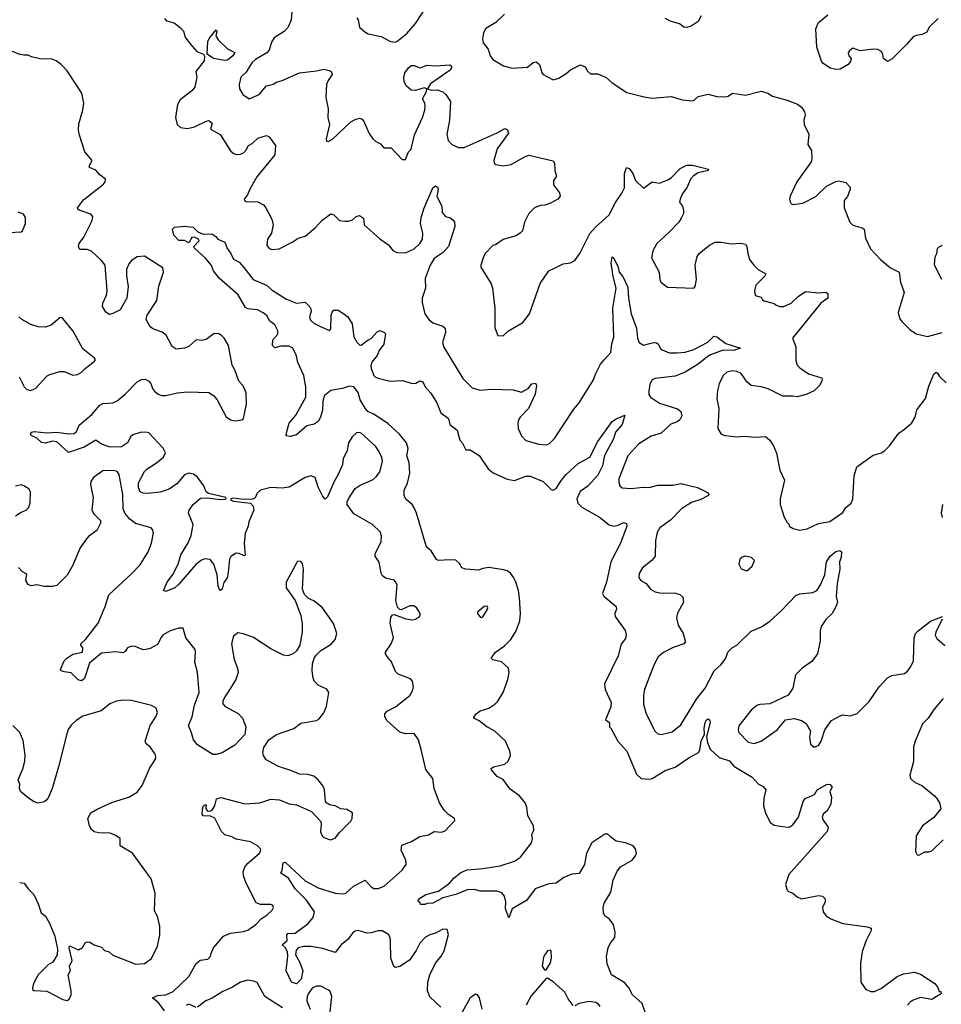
# Model space of a CAD drawing. Extents: x 2133461 to 2293071, y 753526 to 916327.
# Tile 370 of 459: x 2249625 to 2256051, y 828700 to 835567. Entities that reach past the tile are written whole.
import ezdxf

# ---------------------------------------------------------------- set-up
doc = ezdxf.new("R2010")
doc.units = 0

msp = doc.modelspace()

# ---------------------------------------------------------------- linework, layer by layer
at = {"layer": '0CON10XD'}
for points in [[(2251526.7, 835685), (2251517.1, 835565), (2251496.3, 835513.7), (2251468.8, 835485), (2251399.5, 835440.5), (2251381.2, 835408.8), (2251364.3, 835355), (2251349.2, 835335), (2251270.3, 835289.7), (2251243.8, 835265), (2251205, 835200), (2251166.7, 835165), (2251156.2, 835115), (2251156.7, 835085), (2251180, 835045), (2251225, 835013.8), (2251295.5, 835044.5), (2251345.8, 835104.2), (2251393, 835117), (2251415, 835131.2), (2251455, 835142), (2251575, 835195.6), (2251695, 835209.5), (2251745, 835221.9), (2251783, 835213), (2251796.7, 835205), (2251803.3, 835185), (2251775, 835143.3), (2251764.2, 835115), (2251759.2, 835025), (2251775.7, 834945.7), (2251772.9, 834885), (2251784.2, 834835), (2251761.2, 834735), (2251765, 834720), (2251775, 834717.5), (2251805, 834733.8), (2251935, 834854), (2251965, 834870.8), (2251995, 834878.8), (2252012.3, 834872.3), (2252025.7, 834855.7), (2252062.1, 834772.1), (2252086.2, 834735), (2252107.3, 834717.3), (2252141.7, 834701.7), (2252165, 834674), (2252215, 834672), (2252291.7, 834591.7), (2252315, 834592.5), (2252335.9, 834644.1), (2252355, 834662.5), (2252377.3, 834762.7), (2252434.4, 834884.4), (2252449.6, 834935), (2252451.8, 834965), (2252449.5, 834985), (2252433.1, 835015), (2252461.9, 835065), (2252464.5, 835084.5), (2252445, 835090.5), (2252385, 835071.6), (2252355, 835076.2), (2252319.2, 835105), (2252305.7, 835135), (2252303.8, 835165), (2252310.9, 835195), (2252335, 835230.3), (2252355, 835247.6), (2252375, 835248.2), (2252418.3, 835231.7), (2252465, 835248.8), (2252525, 835243.8), (2252625, 835251.1), (2252632.9, 835245), (2252637.3, 835235), (2252625.4, 835215), (2252489.9, 835120.1), (2252467.5, 835085), (2252495, 835075.8), (2252536.3, 835076.3), (2252575, 835062.9), (2252595.8, 835045), (2252628.9, 834995), (2252622.5, 834865), (2252603.1, 834765), (2252613.1, 834723.1), (2252638.8, 834695), (2252685.7, 834675.7), (2252725, 834675.7), (2252953.6, 834776.4), (2253007.7, 834807.7), (2253027.3, 834797.3), (2253033.8, 834775), (2252953.1, 834665), (2252930, 834585), (2252933.8, 834565), (2252945, 834556.2), (2252995, 834547.5), (2253052.7, 834557.3), (2253145, 834611.2), (2253175, 834621.2), (2253345, 834582.5), (2253353.3, 834565), (2253356.7, 834515), (2253367.5, 834475), (2253347.5, 834445), (2253347.5, 834415), (2253388.3, 834358.3), (2253393.3, 834335), (2253377.5, 834315), (2253325, 834288), (2253287, 834273), (2253255, 834270), (2253215, 834253.8), (2253176, 834215), (2253145.6, 834154.4), (2253130, 834095), (2253115, 834077.5), (2253085, 834059.2), (2252995.8, 834034.2), (2252942.7, 833997.3), (2252925, 833992.5), (2252870, 833935), (2252855.8, 833905), (2252840, 833855), (2252841.2, 833841.2), (2252911.4, 833725), (2252921.9, 833695), (2252937.5, 833555), (2252937, 833417), (2252960, 833365), (2252995, 833362.5), (2253033.9, 833396.1), (2253134.2, 833455.8), (2253180, 833515), (2253253.4, 833726.6), (2253315, 833814), (2253355, 833834.2), (2253415, 833864), (2253465, 833872), (2253495, 833886.7), (2253530, 833935), (2253600.8, 834075), (2253639.3, 834120.7), (2253735.5, 834205), (2253778.6, 834291.4), (2253823.2, 834356.8), (2253841.9, 834395), (2253842.1, 834495), (2253855, 834536.7), (2253875, 834528.8), (2253900, 834495), (2253919.2, 834445), (2253975, 834392.5), (2254035, 834436.7), (2254085, 834426), (2254145, 834448.6), (2254169.2, 834465), (2254231.2, 834528.8), (2254277.3, 834552.7), (2254315, 834552.9), (2254427.5, 834525), (2254425, 834514), (2254355, 834499.4), (2254323.1, 834476.9), (2254301.1, 834455), (2254277.5, 834395), (2254247.1, 834355), (2254229.2, 834315), (2254226.2, 834295), (2254246, 834265), (2254254, 834235), (2254253.8, 834215), (2254237.7, 834182.3), (2254220, 834155), (2254153.3, 834085), (2254066.7, 834005), (2254040, 833955), (2254030, 833905), (2254083.8, 833805), (2254088.8, 833755), (2254096.4, 833736.4), (2254140.7, 833700.7), (2254325, 833693.3), (2254334.1, 833705.9), (2254343.5, 833755), (2254335.5, 833854.5), (2254348.1, 833915), (2254363.1, 833936.9), (2254434, 833995), (2254475, 834014.3), (2254515, 834015.6), (2254586.1, 834003.9), (2254652.3, 834007.7), (2254685, 834000), (2254693.8, 833985), (2254700.8, 833935), (2254714.3, 833895), (2254744.2, 833855), (2254774.4, 833824.4), (2254826.7, 833795), (2254818.8, 833775), (2254758.8, 833715), (2254747.5, 833675), (2254753.6, 833643.6), (2254795, 833632.5), (2254805, 833612.5), (2254816.7, 833606.7), (2254885, 833587.5), (2254900, 833575), (2254925, 833566.7), (2254953.9, 833566.1), (2255005, 833590), (2255053.3, 833636.7), (2255105, 833670), (2255195, 833660.6), (2255245, 833667.5), (2255260, 833655), (2255258.8, 833625), (2255210.9, 833589.1), (2255012.5, 833345), (2255036, 833285), (2255036.4, 833186.4), (2255047, 833157), (2255065, 833137.5), (2255125, 833097.5), (2255215, 833070), (2255220, 833065), (2255217.5, 833045), (2255202.5, 833015), (2255165, 832978.8), (2255108.3, 832951.7), (2255045, 832937.5), (2255015, 832940), (2254945, 832940.8), (2254843.2, 832993.2), (2254795, 833007.1), (2254725, 833016), (2254698.3, 833038.3), (2254655, 833098.8), (2254625, 833114.2), (2254595, 833118.6), (2254555, 833108), (2254530, 833085), (2254502.4, 833027.6), (2254489.5, 832980.5), (2254485.7, 832925), (2254500.8, 832855), (2254492, 832715), (2254515, 832676.7), (2254545, 832667.1), (2254628.3, 832658.3), (2254675, 832662.9), (2254755, 832654.3), (2254825, 832658.8), (2254855, 832633.8), (2254882, 832595), (2254902.7, 832542.7), (2254926, 832425), (2254956.7, 832355), (2254926.2, 832225), (2254928, 832185), (2254943.8, 832133.8), (2254956.4, 832096.4), (2254975, 832060), (2254990, 832045), (2254990, 832035), (2255018.3, 832018.3), (2255065, 832006.7), (2255115, 832016.7), (2255195, 832052), (2255273.9, 832066.1), (2255365, 832130), (2255385.7, 832164.3), (2255422, 832195), (2255433.6, 832223.6), (2255442.9, 832385), (2255461.2, 832448.8), (2255575, 832528.8), (2255635, 832546.7), (2255655, 832558.8), (2255689.2, 832595), (2255755, 832683.8), (2255795, 832710), (2255845.7, 832755), (2255868.5, 832795), (2255880.5, 832845), (2255940, 832925), (2255965, 833010), (2255998.8, 833095), (2256015, 833107.5), (2256025, 833102.5), (2256039.2, 833079.2), (2256084.2, 833034.2)], [(2251975, 835580), (2251986, 835565), (2251993.3, 835515), (2252030.8, 835480.8), (2252055, 835468.8), (2252145, 835448.8), (2252205, 835416.2), (2252235, 835410), (2252255, 835413.3), (2252325, 835470.8), (2252385, 835540), (2252477.6, 835682.4)], [(2253005, 835604.4), (2252945, 835547.5), (2252875.8, 835505), (2252859.4, 835475), (2252853, 835433), (2252855.8, 835405), (2252891.2, 835361.2), (2252906.2, 835315), (2252925, 835288.8), (2252997.5, 835245), (2253057.7, 835227.7), (2253165, 835236.2), (2253205, 835268), (2253225, 835273.1), (2253249.4, 835255), (2253265, 835197.5), (2253274, 835185), (2253345, 835148), (2253385, 835159.2), (2253435, 835190.8), (2253465, 835218), (2253535, 835251.2), (2253568.8, 835238.8), (2253585, 835206.7), (2253605, 835190), (2253655, 835190), (2253713.6, 835163.6), (2253755, 835126), (2253858.3, 835058.3), (2253978.8, 835028.8), (2254035, 835020), (2254170.5, 835030.5), (2254245, 835008.8), (2254315, 835000.8), (2254327.5, 835005), (2254355, 835032), (2254425, 835046.2), (2254485, 835030), (2254545, 835027.5), (2254565, 835032.9), (2254595, 835054), (2254685, 835040), (2254795, 835067.5), (2254842.5, 835055), (2254875, 835032.5), (2254975, 835006), (2255047.3, 834977.3), (2255075.9, 834955.9), (2255098, 834925), (2255100.8, 834905), (2255091.9, 834865), (2255095.6, 834835.6), (2255127.9, 834767.9), (2255121.2, 834695), (2255146.2, 834655), (2255148.8, 834595), (2255143.3, 834575), (2255043.8, 834435), (2254996.7, 834335), (2254992.5, 834315), (2254996.7, 834296.7), (2255005, 834282.5), (2255017, 834277), (2255085, 834288), (2255175, 834334.3), (2255250, 834405), (2255315, 834438), (2255336.1, 834443.9), (2255385, 834430), (2255415, 834397.5), (2255416.2, 834385), (2255395.7, 834334.3), (2255373.8, 834305), (2255373.8, 834255), (2255413.9, 834153.9), (2255435, 834133.3), (2255500, 834115), (2255512.5, 834105), (2255522.7, 834042.7), (2255558.3, 833968.3), (2255627.5, 833895), (2255696.7, 833835), (2255756.2, 833805), (2255766.7, 833735), (2255792.5, 833665), (2255750, 833525), (2255760, 833485), (2255775, 833462.5), (2255832.5, 833405), (2255875, 833376.7), (2255955, 833356.7), (2256055.9, 833384.1)], [(2254376.7, 835593.3), (2254355, 835553.3), (2254307.7, 835522.3), (2254275, 835511.2), (2254255, 835514), (2254225, 835538.8), (2254167.5, 835555), (2254125, 835576)], [(2256030, 835575), (2255966.7, 835515), (2255949.5, 835480.5), (2255917.3, 835462.7), (2255875, 835456), (2255855, 835446.2), (2255807.1, 835392.9), (2255707.4, 835292.6), (2255675.9, 835274.1), (2255648.8, 835295), (2255644.1, 835324.1), (2255633.9, 835343.9), (2255608, 835358), (2255575, 835360.8), (2255485, 835350), (2255435, 835368), (2255410.3, 835349.7), (2255401.2, 835335), (2255406.7, 835315), (2255423.3, 835295), (2255418.8, 835275), (2255402.5, 835255), (2255345, 835221.2), (2255315, 835218.8), (2255275, 835227.5), (2255225, 835262.5), (2255215, 835277.5), (2255182, 835375), (2255177.1, 835502.9), (2255195, 835546.2), (2255259.2, 835600.8)], [(2250634.4, 835574.4), (2250649.7, 835559.7), (2250701.2, 835545), (2250745, 835513.1), (2250767.6, 835487.6), (2250780, 835445), (2250811.6, 835401.6), (2250861.1, 835345), (2250906.9, 835325), (2250912.9, 835312.9), (2250911.2, 835278.8), (2250852.5, 835205), (2250861.2, 835165), (2250846.2, 835095), (2250825, 835071.2), (2250743.1, 835006.9), (2250725.6, 834975), (2250711.2, 834885), (2250723.5, 834835), (2250745.4, 834815.4), (2250795, 834808.4), (2250845, 834818.8), (2250925, 834860), (2250945, 834863.3), (2250966, 834845), (2250955, 834803.3), (2251022.9, 834765), (2251095, 834652), (2251113.8, 834635), (2251135, 834626.9), (2251165, 834628.1), (2251185, 834637.1), (2251202.9, 834655), (2251221.4, 834688.6), (2251246.8, 834703.2), (2251285, 834740.8), (2251345, 834760), (2251365, 834750), (2251408.8, 834688.8), (2251404, 834625), (2251279.2, 834470.8), (2251230, 834385), (2251214.4, 834345.6), (2251191.2, 834315), (2251192.5, 834305), (2251205, 834298.8), (2251285.4, 834295.4), (2251325, 834274.3), (2251341.9, 834255), (2251383.6, 834175), (2251392.2, 834135), (2251381.8, 834078.2), (2251352.9, 834035)], [(2251055, 835281.7), (2250977.1, 835295), (2250933.3, 835325), (2250936.2, 835415), (2250945.3, 835435), (2250995, 835495.6), (2251000, 835485), (2250993.1, 835455), (2251009.4, 835425), (2251074, 835364), (2251125, 835336.7), (2251110.4, 835315), (2251075, 835284.3), (2251055, 835281.7)], [(2251816.7, 832346.7), (2251771.7, 832238.3), (2251755, 832223.3), (2251736.2, 832245), (2251705, 832307.5), (2251685, 832373.3), (2251655, 832386), (2251615, 832372.9), (2251504.7, 832305.3), (2251455, 832298.7), (2251375, 832304.6), (2251305, 832286.2), (2251280.6, 832265), (2251267, 832233), (2251247.7, 832222.3), (2251185, 832220), (2251115, 832229.4), (2251098, 832225), (2251097.5, 832215), (2251115, 832208.2), (2251234.2, 832194.2), (2251252.1, 832175), (2251256.7, 832145), (2251221.9, 832065), (2251218.5, 832035), (2251197.8, 831982.2), (2251189.1, 831915), (2251197.5, 831832.5), (2251195, 831827.5), (2251185, 831828.8), (2251155, 831844.3), (2251135, 831847.1), (2251097.9, 831822.1), (2251087.5, 831805), (2251078.9, 831711.1), (2251071.4, 831675), (2251047.8, 831642.2), (2251037.1, 831595), (2251025, 831586.2), (2251015, 831596.7), (2251010, 831615), (2251001.8, 831695), (2250979.2, 831769.2), (2250952, 831802), (2250915, 831806.9), (2250891.8, 831798.2), (2250852.6, 831767.4), (2250735, 831630), (2250706.2, 831605), (2250645, 831578.8), (2250627.5, 831585), (2250652.9, 831645), (2250691.7, 831698.3), (2250730.5, 831769.5), (2250749.1, 831835), (2250800.8, 831919.2), (2250821.7, 831968.3), (2250835.4, 832045), (2250802, 832125), (2250805.8, 832145), (2250835.4, 832185), (2250885, 832230.5), (2250935, 832232.7), (2251021.3, 832221.3), (2251057.2, 832222.8), (2251063.8, 832225), (2251062.5, 832235), (2250941.3, 832261.3), (2250925.5, 832275), (2250910, 832315), (2250865.4, 832375.4), (2250836, 832396), (2250805, 832403.3), (2250775, 832391.9), (2250720.8, 832329.2), (2250666.5, 832293.5), (2250605, 832272.5), (2250515, 832263.3), (2250486.1, 832263.9), (2250465, 832274.4), (2250453.2, 832303.2), (2250453.4, 832336.6), (2250494.7, 832415.3), (2250513.1, 832435), (2250578.1, 832475), (2250628.6, 832515), (2250642.5, 832545), (2250625, 832577.5), (2250525, 832685.5), (2250505, 832690), (2250465, 832686.7), (2250415, 832672.5), (2250400.3, 832659.7), (2250377.1, 832615), (2250335, 832588.4), (2250255, 832584.3), (2250195.3, 832605.3), (2250155, 832633.8), (2250074.2, 832585), (2249965, 832547.1), (2249885, 832621.8), (2249855, 832626.9), (2249803.2, 832613.2), (2249777.2, 832617.2), (2249745, 832648), (2249705, 832667.5), (2249700, 832675), (2249709.5, 832690.5), (2249725, 832695.6), (2249815.5, 832684.5), (2249885, 832690), (2249965, 832678.1), (2250005, 832681.1), (2250021.4, 832695), (2250040.4, 832739.6), (2250127.1, 832812.9), (2250185, 832878.9), (2250205, 832890), (2250275, 832895.5), (2250305, 832908.9), (2250361.4, 832955), (2250445, 833040.8), (2250475, 833057.5), (2250499.1, 833059.1), (2250526.4, 833046.4), (2250540.3, 833030.3), (2250551.1, 832995), (2250564.3, 832975), (2250590, 832955), (2250616.2, 832946.2), (2250645, 832944.6), (2250725, 832964.3), (2250795, 832971.9), (2250945, 832966.9), (2250976.3, 832946.3), (2251001.4, 832915), (2251065, 832797.5), (2251095, 832775.8), (2251125, 832770), (2251173, 832777), (2251186.7, 832785), (2251205.8, 832885), (2251204.1, 832964.1), (2251184.1, 833014.1), (2251152, 833045), (2251125.5, 833125), (2251106.9, 833156.9), (2251080.5, 833295), (2251051.1, 833345), (2251032.5, 833365), (2251014.3, 833375.7), (2250981.7, 833378.3), (2250925, 833335.8), (2250895, 833329.2), (2250855, 833333.8), (2250805, 833287.5), (2250775, 833276.2), (2250715, 833268.8), (2250688.3, 833288.3), (2250645.5, 833365.5), (2250617.4, 833387.4), (2250585, 833399.2), (2250557.3, 833407.3), (2250535, 833423.8), (2250506, 833475), (2250513.8, 833505), (2250580.9, 833609.1), (2250595, 833707.5), (2250628, 833805), (2250622, 833835), (2250495, 833916.7), (2250445, 833913.1), (2250403.9, 833886.1), (2250385, 833862.9), (2250370.4, 833825), (2250370.4, 833780.4), (2250381.5, 833705), (2250372.5, 833625), (2250325, 833542), (2250275, 833516.7), (2250251.7, 833511.7), (2250225, 833527.5), (2250203.6, 833566.4), (2250205, 833590), (2250231.4, 833645), (2250234.5, 833675.5), (2250220, 833855), (2250195, 833888.1), (2250125, 833951.5), (2250095, 833963.1), (2250045, 833962.9), (2250034.2, 833985), (2250040, 834005), (2250071.2, 834048.8), (2250130.8, 834165), (2250134, 834195), (2250121.2, 834211.2), (2250039.3, 834239.3), (2250030, 834245), (2250027.5, 834255), (2250069.8, 834310.2), (2250209.7, 834420.3), (2250220, 834435), (2250223.8, 834455), (2250183.8, 834483.8), (2250156, 834516), (2250112.5, 834535), (2250108.8, 834545), (2250130, 834585), (2250080.4, 834645), (2250042.3, 834762.3), (2250036.2, 834795), (2250038.6, 834841.4), (2250066.2, 834935), (2250071.9, 834985), (2250058, 835055), (2249955, 835210), (2249915, 835254), (2249878.7, 835278.7), (2249845, 835294), (2249775, 835291.1), (2249707.7, 835307.7), (2249685, 835320), (2249655, 835318), (2249625.4, 835324.6), (2249524.5, 835364.5)], [(2251352.9, 834035), (2251348.8, 833995), (2251365, 833970), (2251385, 833963.1), (2251435, 833969.4), (2251525.5, 834014.5), (2251567.4, 834042.6), (2251615, 834055.8), (2251685.8, 834115), (2251735, 834168), (2251795, 834213.3), (2251815, 834206.7), (2251855, 834166.7), (2251895, 834162), (2251918.3, 834161.7), (2251945, 834170), (2251970, 834195), (2251995, 834201.2), (2252021.7, 834181.7), (2252026.2, 834135), (2252135, 834038), (2252196.9, 833996.9), (2252227, 833957), (2252255, 833943.8), (2252315, 833940), (2252375, 833968.6), (2252415, 834006), (2252432.5, 834035), (2252435.5, 834075), (2252420.6, 834145), (2252424.4, 834185), (2252443.4, 834246.6), (2252505.6, 834395), (2252525, 834406.9), (2252538.7, 834398.7), (2252542.2, 834385), (2252534.6, 834334.6), (2252567.5, 834265), (2252571.3, 834221.3), (2252594.3, 834194.3), (2252627.5, 834185), (2252647.7, 834167.7), (2252656.2, 834155), (2252658, 834125), (2252614.3, 833985), (2252576.9, 833943.1), (2252515, 833900.8), (2252485.9, 833855), (2252451.8, 833761.8), (2252453.9, 833695), (2252431.1, 833625), (2252431.9, 833595), (2252449.4, 833515), (2252478.1, 833475), (2252505, 833453.3), (2252575, 833429.2), (2252592, 833415), (2252594.2, 833385), (2252573.1, 833315), (2252582, 833282), (2252714.6, 833064.6), (2252779.7, 832999.7), (2252835, 832982.9), (2252915, 832990.6), (2253065, 832985.7), (2253125, 832969.2), (2253170, 832995), (2253195, 833026), (2253222.5, 833032.5), (2253228, 833015), (2253220, 832955), (2253172, 832855), (2253113.8, 832795), (2253104.1, 832775.9), (2253097.7, 832752.3), (2253100.8, 832715), (2253124.6, 832664.6), (2253155, 832630.8), (2253245, 832605.6), (2253297.6, 832602.4), (2253318.9, 832611.1), (2253354, 832645), (2253489.8, 832850.2), (2253525.4, 832894.6), (2253625.8, 833055), (2253639.2, 833095), (2253675.8, 833165), (2253700.8, 833195), (2253745.7, 833245), (2253753.5, 833305), (2253768.7, 833355), (2253760, 833555), (2253784.7, 833695), (2253762.2, 833775), (2253748.6, 833871.4), (2253755, 833912.5), (2253765, 833906.7), (2253795, 833846.7), (2253805.6, 833805.6), (2253830, 833775), (2253865, 833701.2), (2253870, 833625), (2253889.3, 833515), (2253926, 833415), (2253933.5, 833345), (2253944.7, 833314.7), (2253975, 833295.6), (2254045, 833315.7), (2254064.1, 833314.1), (2254075.7, 833305.7), (2254090, 833275), (2254104.6, 833264.6), (2254152.7, 833242.7), (2254207.7, 833242.3), (2254265, 833247.3), (2254325, 833266.7), (2254423.4, 833316.6), (2254465, 833360), (2254485, 833354.4), (2254549.4, 833309.4), (2254650, 833275), (2254605, 833259.6), (2254529.3, 833260.7), (2254441.7, 833228.3), (2254415, 833214), (2254355.9, 833164.1), (2254265, 833109.3), (2254195, 833080.9), (2254056.4, 833063.6), (2254034.2, 833055), (2254018.5, 833025), (2254011.5, 832975), (2254012.8, 832952.8), (2254023, 832933), (2254085, 832893.1), (2254212, 832852), (2254235.6, 832835), (2254241.1, 832805), (2254228.6, 832775), (2254208.6, 832761.4), (2254165, 832746.4), (2254096.6, 832683.4), (2254026.9, 832663.1), (2253941.1, 832608.9), (2253865.6, 832525), (2253802.5, 832365), (2253801.7, 832341.7), (2253810, 832315), (2253825, 832302), (2253885, 832296), (2253973.6, 832306.4), (2254015, 832304.5), (2254075, 832321.5), (2254181.2, 832321.2), (2254235, 832331.1), (2254350, 832305), (2254426.1, 832266.1), (2254430, 832255), (2254423.3, 832245), (2254375, 832220.8), (2254310, 832200), (2254241.4, 832158.6), (2254163.2, 832076.8), (2254088, 832022), (2254070.7, 831989.3), (2254059.2, 831935), (2254055.6, 831824.4), (2254035, 831798), (2253967, 831743), (2253944.4, 831705), (2253941.4, 831675), (2253955, 831656), (2253993.3, 831635), (2254023.8, 831595), (2254055.7, 831575.7), (2254088.8, 831568.8), (2254198.3, 831568.3), (2254228.3, 831558.3), (2254248.8, 831538.8), (2254254, 831505), (2254212.2, 831427.8), (2254205.6, 831395), (2254217.1, 831345), (2254252, 831285), (2254266, 831235), (2254266, 831225), (2254256.7, 831215), (2254180.9, 831189.1), (2254115, 831152.5), (2254077.6, 831122.4), (2254045.8, 831065), (2253981.9, 830895), (2253974.5, 830855.5), (2253973.4, 830793.4), (2253991.7, 830731.7), (2254054.4, 830604.4), (2254075, 830586.2), (2254097.3, 830582.7), (2254175, 830601.1), (2254235, 830649.2), (2254345, 830828.6), (2254405.5, 830905), (2254467.5, 831025), (2254515, 831069.2), (2254548.9, 831115), (2254561.4, 831155), (2254595, 831188), (2254626.2, 831205), (2254725, 831302.5), (2254797.4, 831332.6), (2254855, 831372), (2254935, 831443.3), (2255037.8, 831552.2), (2255065, 831562.2), (2255155, 831570.9), (2255184, 831586), (2255209.1, 831625), (2255237.9, 831695), (2255251.1, 831785), (2255275.4, 831824.6), (2255315, 831858.6), (2255343.8, 831863.8), (2255356, 831855), (2255352, 831815), (2255340.8, 831785), (2255344.4, 831735), (2255324.3, 831635), (2255318.8, 831545), (2255326.2, 831505), (2255313.6, 831466.4), (2255288.8, 831425), (2255245.7, 831384.3), (2255214.3, 831335), (2255205.7, 831305), (2255205.7, 831235), (2255186.7, 831145), (2255149.3, 831090.7), (2255080, 831045), (2255035, 830997.5), (2255015.8, 830904.2), (2254983.3, 830855), (2254855, 830796), (2254785, 830790.8), (2254765, 830784), (2254725, 830751.2), (2254639.1, 830640.9), (2254634.2, 830615), (2254639.2, 830595), (2254705, 830528.1), (2254745, 830518.5), (2254793.8, 830535), (2254907.5, 830615), (2254965, 830684), (2255025, 830694.3), (2255075, 830679.2), (2255108.3, 830658.3), (2255138.6, 830605), (2255132.5, 830562.5), (2255140, 830515), (2255163.6, 830493.6), (2255195, 830504.2), (2255214, 830535), (2255239.2, 830615), (2255285, 830678.8), (2255350, 830715), (2255365, 830718.8), (2255415, 830711.2), (2255465, 830728.8), (2255548.6, 830811.4), (2255618, 830915), (2255675, 830976.2), (2255705, 830993.8), (2255795, 831008), (2255815, 831024.2), (2255838.9, 831055), (2255856.2, 831095), (2255861.9, 831255), (2255872, 831285), (2255888.8, 831305), (2255975, 831372.5), (2256060, 831405)], [(2249555, 834082.2), (2249635, 834087.1), (2249645, 834094), (2249666.7, 834145), (2249666.2, 834186.2), (2249651.1, 834211.1), (2249614.7, 834224.7)], [(2253987.1, 828645), (2253964.2, 828705), (2253898.6, 828765), (2253873.1, 828815), (2253845, 828850.8), (2253752, 828905), (2253721.5, 828981.5), (2253717.6, 829032.4), (2253727.5, 829095), (2253742, 829125), (2253773.8, 829165), (2253777, 829203), (2253765, 829256), (2253735, 829296), (2253706.7, 829315), (2253696.2, 829335), (2253694, 829375), (2253700, 829405), (2253747.1, 829482.9), (2253764, 829565), (2253791.5, 829628.5), (2253815, 829657.8), (2253895.5, 829705), (2253919.6, 829735), (2253924.6, 829755), (2253918.8, 829785), (2253901.9, 829805), (2253850, 829825), (2253785, 829838.1), (2253746.5, 829866.5), (2253725, 829886.7), (2253705, 829886.9), (2253614.2, 829825.8), (2253577.3, 829755), (2253562.5, 829675), (2253526.8, 829613.2), (2253475, 829608), (2253420, 829585), (2253365, 829543.8), (2253315, 829540), (2253220, 829505), (2253158.8, 829425), (2253058.8, 829365), (2253035, 829302.5), (2253011.4, 829365), (2253013.6, 829415), (2253004.5, 829455), (2252986.7, 829476.7), (2252955, 829490), (2252835, 829488.4), (2252795, 829499.5), (2252745, 829498.2), (2252665, 829466.5), (2252575, 829442.9), (2252505, 829404.6), (2252465, 829402.5), (2252450, 829395), (2252420, 829395), (2252418.3, 829408.3), (2252403, 829423), (2252407.5, 829435), (2252457.5, 829465), (2252545, 829488.9), (2252622.5, 829545), (2252655, 829582), (2252701.8, 829618.2), (2252745, 829637.5), (2252855, 829646.7), (2252975, 829665.5), (2253075, 829697.8), (2253115.8, 829725), (2253192.9, 829825), (2253199.4, 829855), (2253195.8, 829885), (2253210, 829915), (2253208.6, 829945), (2253168.9, 830015), (2253161.2, 830075), (2253148.5, 830105), (2253110.9, 830155), (2253045, 830200.9), (2252996.9, 830266.9), (2252955, 830288), (2252913.8, 830335), (2252913.3, 830345), (2252927.5, 830355), (2253006.7, 830375), (2253030.6, 830395), (2253046.4, 830435), (2253042.7, 830465), (2253013.3, 830535), (2252935, 830607.8), (2252881.2, 830635), (2252827.9, 830677.9), (2252792.5, 830695), (2252791.2, 830701.2), (2252805.6, 830724.4), (2252835, 830746.2), (2252895, 830765.8), (2252937.4, 830792.6), (2252960, 830815), (2252996.2, 830875), (2253028.8, 830965), (2253038.8, 831015), (2253034, 831044), (2252985, 831088.8), (2252925, 831101.2), (2252913.3, 831115), (2252942.5, 831155), (2253005, 831198.8), (2253050, 831245), (2253086, 831305), (2253112.5, 831375), (2253117.1, 831425), (2253108.9, 831535), (2253102, 831585), (2253081.6, 831651.6), (2253071.5, 831675), (2253046, 831706), (2253025, 831722.2), (2252999.1, 831729.1), (2252895, 831746.2), (2252855, 831740), (2252825, 831726.7), (2252733.9, 831733.9), (2252707.5, 831745), (2252692.5, 831775), (2252665, 831796.2), (2252625, 831800.8), (2252545.8, 831795.8), (2252531.4, 831801.4), (2252495, 831863.3), (2252470, 831880), (2252458.3, 831898.3), (2252392.5, 832125), (2252378, 832158), (2252360.8, 832185), (2252319.7, 832219.7), (2252306.4, 832246.4), (2252305.6, 832285), (2252328.7, 832335), (2252345.8, 832405), (2252340, 832475), (2252325.5, 832525), (2252334.5, 832575), (2252321.3, 832615), (2252274.2, 832675), (2252195, 832748.9), (2252095.4, 832815.4), (2252051.4, 832835), (2252033.1, 832856.9), (2251998.6, 832915), (2251985.6, 832965.6), (2251955, 833006.5), (2251925, 833011.8), (2251875, 832993.8), (2251795, 832980.4), (2251747, 832943), (2251737.9, 832905), (2251736.6, 832843.4), (2251722.5, 832795), (2251705, 832763.8), (2251677.5, 832745), (2251626.2, 832733.8), (2251555, 832672.5), (2251510.7, 832659.3), (2251483.3, 832663.3), (2251486.7, 832695), (2251505, 832753.3), (2251551.5, 832808.5), (2251620, 832935), (2251619.2, 833005), (2251606, 833085), (2251564, 833175), (2251555, 833222.5), (2251530, 833275), (2251505, 833290), (2251445, 833288.8), (2251405, 833277.5), (2251387.5, 833295), (2251391.2, 833335), (2251425, 833372.5), (2251423.8, 833396.2), (2251405, 833438), (2251366.8, 833466.8), (2251350.3, 833500.3), (2251323, 833523), (2251283.4, 833543.4), (2251215, 833550.4), (2251198.9, 833558.9), (2251147.5, 833647.5), (2251015.8, 833765), (2250976, 833815), (2250962.1, 833852.1), (2250922, 833902), (2250842.5, 833975), (2250840, 833985), (2250876.1, 834023.9), (2250872.5, 834035), (2250845, 834050), (2250825, 834046.7), (2250805, 834010), (2250775, 834026.7), (2250735, 834026.7), (2250700, 834065), (2250690, 834105), (2250705, 834120), (2250775, 834126.7), (2250835, 834120), (2250866.4, 834086.4), (2250905, 834071.2), (2250963.9, 834073.9), (2250992.5, 834055), (2251006.4, 834036.4), (2251056.2, 834015), (2251071.2, 833971.2), (2251095, 833940), (2251116, 833896), (2251155, 833875.5), (2251187.7, 833837.7), (2251254, 833755), (2251345.8, 833715), (2251385, 833681.4), (2251485, 833618.6), (2251555, 833588.6), (2251615, 833596.7), (2251647.5, 833565), (2251655, 833550), (2251658, 833535), (2251645.7, 833495), (2251652, 833472), (2251675, 833450.6), (2251727.5, 833425), (2251785, 833400), (2251795, 833410), (2251797.5, 833505), (2251803.3, 833526.7), (2251815, 833540), (2251845, 833540), (2251886.1, 833516.1), (2251912.5, 833495), (2251942.5, 833445), (2251954.3, 833354.3), (2251975, 833316.7), (2251995, 833298), (2252005, 833296.2), (2252045, 833327.5), (2252076.8, 833343.2), (2252115, 833386.7), (2252135, 833400), (2252165, 833387.5), (2252176.2, 833375), (2252165, 833303.3), (2252131.1, 833258.9), (2252118.1, 833225), (2252080.8, 833179.2), (2252073.6, 833155), (2252075.5, 833135), (2252095, 833086), (2252105, 833074.4), (2252125.5, 833065.5)], [(2256055.6, 833755.6), (2256004, 833855), (2256007, 833913), (2256020, 833935), (2256025, 833970), (2256035, 833982.5), (2256060, 833995)], [(2249622, 833075), (2249656, 833005), (2249675, 832987.5), (2249701.2, 832981.2), (2249736.4, 832993.6), (2249817.5, 833082.5), (2249835, 833092), (2249905, 833112), (2249935, 833114), (2249995, 833088.6), (2250028.5, 833091.5), (2250054.5, 833105.5), (2250082, 833135), (2250147.5, 833185), (2250152.5, 833195), (2250147.5, 833205), (2250065, 833270.8), (2249997.1, 833395), (2249925, 833483.8), (2249915, 833490), (2249905, 833486.7), (2249845, 833437.1), (2249805, 833422.5), (2249755, 833424.3), (2249701.9, 833441.9), (2249640, 833475), (2249620, 833495)], [(2252125.5, 833065.5), (2252205, 833045.5), (2252295, 833050.5), (2252365, 833029.4), (2252387.6, 833032.4), (2252415, 833048.8), (2252435, 833041.2), (2252451.4, 833005), (2252491.2, 832961.2), (2252533.1, 832895), (2252561.8, 832825), (2252614.4, 832785), (2252625, 832743.3), (2252674.5, 832704.5), (2252694.4, 832634.4), (2252713.6, 832613.6), (2252735, 832567.5), (2252765, 832566.7), (2252827.8, 832527.8), (2252892.5, 832435), (2252926, 832406), (2253025, 832362.9), (2253075, 832353.1), (2253155, 832384.2), (2253185, 832384), (2253275, 832345.6), (2253330.9, 832290.9), (2253345, 832285.8), (2253365, 832297.1), (2253403.9, 832356.1), (2253435, 832394.5), (2253518, 832472), (2253600, 832515), (2253656.7, 832625), (2253755, 832763.8), (2253785, 832784), (2253845, 832807.5), (2253825.7, 832744.3), (2253780.4, 832689.6), (2253765, 832644), (2253701.6, 832528.4), (2253688.4, 832455), (2253655, 832390.9), (2253586.9, 832313.1), (2253533.1, 832276.9), (2253508.8, 832225), (2253517.5, 832195), (2253545, 832167.7), (2253666.7, 832096.7), (2253735, 832044.4), (2253766.6, 832033.4), (2253798.8, 832041.2), (2253835, 832059.2), (2253855, 832053.3), (2253858.6, 832035), (2253813.8, 831915), (2253747.8, 831785), (2253716.6, 831645), (2253688.2, 831565), (2253697.4, 831547.4), (2253783.1, 831475), (2253787.1, 831455), (2253774.4, 831425), (2253776.9, 831405), (2253846.9, 831306.9), (2253854.7, 831275), (2253848.6, 831251.4), (2253817.9, 831212.1), (2253798.7, 831131.3), (2253701.8, 830935), (2253706.9, 830895), (2253749.2, 830805), (2253745.7, 830774.3), (2253710, 830685), (2253736.7, 830665), (2253737.5, 830635), (2253746.7, 830625), (2253795.6, 830535.6), (2253857.9, 830465), (2253925, 830303.8), (2253957.5, 830275), (2254015, 830270.8), (2254035, 830275.7), (2254125, 830330), (2254195, 830352.7), (2254290.1, 830419.9), (2254357.1, 830455), (2254366.7, 830473.3), (2254377.7, 830535), (2254398.8, 830585), (2254397.8, 830625), (2254405, 830666.2), (2254412.7, 830685), (2254425, 830691.4), (2254435, 830683.3), (2254438.2, 830665), (2254414, 830565), (2254420.9, 830525), (2254439.7, 830479.7), (2254501.7, 830421.7), (2254575, 830396.9), (2254605, 830360.6), (2254732.9, 830282.9), (2254775, 830237.5), (2254809.3, 830219.3), (2254827.5, 830195), (2254813.3, 830136.7), (2254810, 830085), (2254824.2, 830034.2), (2254857.5, 829967.5), (2254885, 829950), (2254975, 829936.2), (2254995, 829938), (2255015, 829952), (2255055, 830004), (2255087.1, 830115), (2255102.5, 830135), (2255166.2, 830163.8), (2255185.8, 830195), (2255254, 830235), (2255275, 830232.5), (2255288.9, 830215), (2255274.3, 830185), (2255284.2, 830145), (2255281.2, 830095), (2255255, 830050), (2255226.2, 830025), (2255220.8, 830005), (2255226.2, 829985), (2255261.2, 829935), (2255255.8, 829905), (2254988.5, 829605), (2254965.6, 829535), (2254975.6, 829495.6), (2254985, 829486), (2255015.8, 829475.8), (2255045, 829448.8), (2255075, 829436.2), (2255195, 829458.6), (2255222.5, 829455), (2255240, 829435), (2255240, 829415), (2255223.3, 829375), (2255226.7, 829345), (2255245, 829320), (2255281.2, 829295), (2255365, 829262.9), (2255535, 829240.8), (2255561.2, 829231.2), (2255561.2, 829215), (2255525, 829140), (2255500, 829065), (2255488.2, 828985), (2255489.4, 828855), (2255525, 828802.9), (2255559.7, 828789.7), (2255585, 828790), (2255635, 828813.1), (2255744, 828895), (2255787, 828913), (2255865, 828924.4), (2255905, 828909.4), (2256005, 828846.2), (2256026.1, 828816.1), (2256035, 828790), (2256048.3, 828788.3), (2256050, 828775), (2256045, 828770), (2255985.6, 828734.4), (2255905, 828746.7), (2255855, 828730), (2255834.3, 828715), (2255815.4, 828694.6)], [(2252561.1, 828681.1), (2252485, 828752), (2252468.5, 828795), (2252471.8, 828855), (2252484.4, 828905), (2252525, 828986.7), (2252564.3, 829035.7), (2252585, 829073.3), (2252615.8, 829185.8), (2252605, 829222.5), (2252575, 829223.8), (2252525, 829195.8), (2252485, 829184.2), (2252455, 829167.5), (2252414.6, 829125.4), (2252390, 829075), (2252342.2, 829007.8), (2252275, 828963.8), (2252245, 828956.7), (2252234.1, 828964.1), (2252212.4, 829022.4), (2252210.6, 829135), (2252207.1, 829165), (2252197.2, 829187.2), (2252152.4, 829212.4), (2252125, 829213.1), (2252075, 829197.8), (2252045.7, 829195.7), (2251985, 829215.6), (2251965, 829210.6), (2251945, 829195.7), (2251914.4, 829155), (2251867.1, 829115), (2251825, 829062), (2251738.1, 829088.1), (2251655, 829104), (2251605, 829102.8), (2251566.3, 829093.7), (2251552.3, 829077.7), (2251548.8, 829045), (2251576.1, 828996.1), (2251599.5, 828935), (2251587.3, 828875), (2251555, 828843.1), (2251521.2, 828855), (2251482.7, 828932.7), (2251495.7, 829035), (2251492.2, 829065), (2251475.9, 829095.9), (2251454.2, 829115), (2251491, 829145), (2251487.4, 829182.6), (2251495, 829192.9), (2251545, 829196.5), (2251637.2, 829262.8), (2251670.5, 829305), (2251681.1, 829345), (2251625.8, 829425.8), (2251546.2, 829505), (2251499.5, 829579.5), (2251446.7, 829615), (2251456, 829635), (2251463.2, 829686.8), (2251475, 829691.2), (2251615, 829560.6), (2251705, 829513.3), (2251824.1, 829474.1), (2251875, 829469.6), (2251898.8, 829475), (2251952, 829525), (2252035, 829566.2), (2252075, 829520), (2252095, 829508.6), (2252125, 829506.9), (2252167, 829523), (2252292.9, 829635), (2252318.6, 829675), (2252317.5, 829705), (2252284.3, 829775), (2252290, 829810), (2252357.5, 829835), (2252415, 829869.2), (2252475, 829882), (2252515, 829906.2), (2252565, 829901.2), (2252590.7, 829909.3), (2252658.3, 829981.7), (2252657.5, 829995), (2252614.4, 830024.4), (2252584.4, 830054.4), (2252552.5, 830105), (2252514.2, 830205), (2252505.9, 830275.9), (2252457, 830337), (2252425, 830476), (2252404.7, 830544.7), (2252375, 830587.5), (2252316.1, 830586.1), (2252275, 830598.8), (2252185, 830680), (2252171.2, 830705), (2252170, 830725), (2252186.7, 830745), (2252245, 830774), (2252345, 830852.5), (2252363.1, 830885), (2252370.6, 830915), (2252364.3, 830954.3), (2252349.1, 830969.1), (2252265, 831002), (2252245, 831020), (2252218.3, 831088.3), (2252186.2, 831125), (2252176.7, 831145), (2252176.7, 831155), (2252216.2, 831215), (2252231.2, 831255), (2252208, 831355), (2252212.7, 831397.3), (2252223.6, 831416.4), (2252235, 831417.5), (2252317.7, 831387.7), (2252365, 831382), (2252385, 831386.2), (2252412.5, 831405), (2252417.5, 831415), (2252417.5, 831425), (2252393.6, 831463.6), (2252375, 831478.8), (2252345, 831478), (2252285, 831450), (2252275, 831452.5), (2252259.5, 831469.5), (2252247.5, 831515), (2252256, 831625), (2252246, 831646), (2252235, 831657.5), (2252175, 831672.5), (2252155, 831687.5), (2252145.9, 831705.9), (2252132.3, 831782.3), (2252104, 831825), (2252104, 831845), (2252144.6, 831925.4), (2252148.8, 831965), (2252138.5, 831995), (2252085, 832046.9), (2251955, 832120), (2251907.5, 832185), (2251907.5, 832205), (2251917.5, 832225), (2251965, 832297.5), (2251999.3, 832320.7), (2252090.5, 832359.5), (2252111.7, 832378.3), (2252135, 832413.8), (2252154.5, 832485), (2252149.1, 832515), (2252124.4, 832565), (2252105, 832592.5), (2252005, 832683.3), (2251995, 832688.8), (2251974.2, 832685.8), (2251943.1, 832656.9), (2251917.5, 832615), (2251908.3, 832561.7), (2251880.8, 832505), (2251875.5, 832464.5), (2251846, 832395), (2251816.7, 832346.7)], [(2250634, 828654), (2250595, 828708.6), (2250550, 828745), (2250585, 828760.8), (2250645, 828766.8), (2250695, 828789.1), (2250805, 828894.4), (2250854.6, 828985.4), (2250883.1, 829006.9), (2250936.9, 829015), (2250955.6, 829035), (2250959.2, 829055), (2250976.2, 829095), (2251045.4, 829174.6), (2251093.8, 829196.2), (2251185, 829207.1), (2251215, 829217.5), (2251272.4, 829257.6), (2251308, 829295), (2251351.2, 829325), (2251385, 829356.2), (2251394.2, 829375), (2251389.1, 829389.1), (2251376.8, 829396.8), (2251305, 829396.2), (2251275, 829406.7), (2251204.1, 829544.1), (2251184.7, 829595), (2251183.2, 829625), (2251194.1, 829655.9), (2251211.3, 829678.7), (2251296, 829755), (2251306, 829775), (2251303.8, 829785), (2251283.3, 829805), (2251235, 829832.5), (2251135, 829852), (2251105, 829867.5), (2251055, 829881.2), (2251033.3, 829905), (2250985, 829997.5), (2250955, 830012.5), (2250903.6, 830013.6), (2250897.5, 830025), (2250900, 830055), (2250905, 830080), (2250915, 830090), (2250925, 830090), (2250922.5, 830065), (2250935, 830047.5), (2250955, 830050), (2250970.5, 830059.5), (2250985.6, 830084.4), (2250996.7, 830133.3), (2251027.7, 830142.3), (2251195, 830099.2), (2251300, 830105), (2251375, 830130), (2251437, 830127), (2251505, 830098.8), (2251555, 830091.2), (2251658.8, 830045), (2251724, 829975), (2251728, 829955), (2251722.7, 829902.7), (2251733.8, 829875), (2251745, 829864), (2251793, 829847), (2251825, 829857.5), (2251855, 829897.5), (2251935, 829977.5), (2251943.3, 829995), (2251946.7, 830035), (2251905, 830058.6), (2251864.2, 830064.2), (2251823.8, 830083.8), (2251785, 830090.8), (2251764.3, 830104.3), (2251756.7, 830115), (2251751.2, 830195), (2251741.7, 830221.7), (2251705.7, 830265.7), (2251675, 830291.2), (2251635, 830303.3), (2251575, 830303.8), (2251515, 830331.2), (2251465, 830346), (2251425, 830360.8), (2251344.5, 830404.5), (2251324, 830435), (2251320, 830455), (2251328.3, 830491.7), (2251362, 830545), (2251415, 830582.5), (2251535.6, 830624.4), (2251585, 830660), (2251695, 830678.8), (2251711.2, 830688.8), (2251745, 830733.3), (2251764.3, 830775.7), (2251780, 830875), (2251766.8, 830896.8), (2251706.2, 830925), (2251681.7, 830951.7), (2251671.9, 830975), (2251664.3, 831025), (2251667.1, 831075), (2251678, 831115), (2251692, 831135), (2251725, 831167.5), (2251797.6, 831212.4), (2251823.8, 831245), (2251836.2, 831285), (2251813.3, 831355), (2251736.7, 831465), (2251675, 831513.3), (2251639.3, 831529.3), (2251611.7, 831558.3), (2251597.5, 831595), (2251603, 831733), (2251596.7, 831775), (2251585, 831787.5), (2251565, 831790), (2251560, 831785), (2251483.1, 831645), (2251484.2, 831605), (2251546.9, 831516.9), (2251585, 831412.5), (2251595.7, 831355), (2251593.9, 831296.1), (2251577.5, 831205), (2251555.5, 831164.5), (2251531.2, 831145), (2251495, 831130.8), (2251465, 831135.6), (2251375, 831180), (2251255, 831258), (2251185, 831283.8), (2251145, 831290), (2251115, 831266.7), (2251102.5, 831215), (2251121.4, 831105), (2251144, 831045), (2251147.5, 831015), (2251131.4, 830965), (2251084.3, 830885), (2251054.3, 830845), (2251040.8, 830815), (2251042, 830795), (2251057.9, 830777.9), (2251147.9, 830727.9), (2251178.8, 830695), (2251201.2, 830635), (2251195, 830582.5), (2251125, 830506.7), (2251035.9, 830454.1), (2250995, 830441.2), (2250972.3, 830442.3), (2250865, 830510), (2250836.7, 830545), (2250824.1, 830594.1), (2250801.2, 830645), (2250828.1, 830705), (2250843.5, 830785), (2250875.5, 830875), (2250865.4, 831015.4), (2250846.2, 831085), (2250851.5, 831155), (2250847.5, 831175), (2250783.3, 831255), (2250765, 831323.3), (2250735, 831322), (2250675, 831304), (2250625, 831276.2), (2250611.9, 831258.1), (2250585, 831210), (2250535, 831182.5), (2250505, 831173.3), (2250485, 831172.5), (2250430, 831195), (2250405, 831198), (2250376.7, 831185), (2250359.7, 831160.3), (2250345, 831152), (2250295, 831158.9), (2250195, 831148.5), (2250111.5, 831078.5), (2250077.4, 830972.6), (2250055, 830955.3), (2250033.6, 830963.6), (2249985, 831012.5), (2249935, 831017.6), (2249915.7, 831025.7), (2249908.9, 831035), (2249935.6, 831095), (2249953.3, 831115), (2249995, 831142.5), (2250063.7, 831156.3), (2250066.1, 831185), (2250050.4, 831205), (2250050.4, 831215), (2250082.9, 831245), (2250171.3, 831358.7), (2250221.4, 831475), (2250246.2, 831555), (2250405, 831702.5), (2250464.2, 831765), (2250520.8, 831855), (2250544.2, 831915), (2250557.7, 831987.7), (2250551.7, 832011.7), (2250542.5, 832022.5), (2250433.7, 832053.7), (2250393.3, 832083.3), (2250357.1, 832125), (2250346.1, 832155), (2250344.6, 832255.4), (2250319.2, 832395), (2250305, 832416.2), (2250276.4, 832423.6), (2250205, 832420), (2250140, 832375), (2250121.2, 832345), (2250118, 832325), (2250138.5, 832235), (2250128.8, 832145), (2250140.9, 832120.9), (2250188, 832075), (2250189.2, 832055), (2250163.8, 832005), (2250105, 831962.5), (2250082.8, 831937.2), (2250047.6, 831882.4), (2249993.2, 831756.8), (2249955, 831692.9), (2249885, 831621.2), (2249855, 831614.2), (2249795.8, 831614.2), (2249745, 831626.2), (2249705, 831618.8), (2249685, 831626.7), (2249668.8, 831655), (2249675, 831700), (2249645, 831716), (2249615.9, 831745.9)], [(2249595, 832106.9), (2249635, 832132.2), (2249670, 832145), (2249687.6, 832162.4), (2249698.6, 832195), (2249701.2, 832275), (2249690, 832295), (2249655, 832316.2), (2249635, 832322), (2249595, 832314)], [(2256058.8, 832185), (2256048.8, 832125), (2256056.7, 832095)], [(2254695, 831723.3), (2254732.5, 831755), (2254747.5, 831795), (2254726.7, 831816.7), (2254685, 831826.2), (2254661.7, 831818.3), (2254646.7, 831805), (2254639.3, 831769.3), (2254655, 831736.7), (2254695, 831723.3)], [(2252845, 831397.5), (2252855, 831402.5), (2252885, 831450), (2252890, 831465), (2252885, 831477.5), (2252862.5, 831475), (2252817.5, 831435), (2252817.5, 831425), (2252832.5, 831405), (2252845, 831397.5)], [(2256057.1, 831385), (2256012.5, 831295), (2256008.8, 831275), (2256020.5, 831250.5), (2256075, 831202.5)], [(2249625, 829550), (2249656.7, 829545), (2249683.8, 829505), (2249724.3, 829465), (2249755, 829400), (2249775, 829338.8), (2249805, 829314), (2249833.9, 829266.1), (2249870.8, 829175), (2249888, 829085), (2249886.1, 829043.9), (2249855.9, 828994.1), (2249822.5, 828975), (2249753.8, 828905), (2249721.2, 828845), (2249713.3, 828815), (2249713.9, 828803.9), (2249726.7, 828796.7), (2249815, 828791.1), (2249925, 828733.8), (2249955, 828726.7), (2249970, 828735), (2249983.8, 828765), (2249984, 828795), (2249963.1, 828905), (2249980, 828935), (2249973.3, 828965), (2249992, 829005), (2249970, 829095), (2249973, 829107), (2250035, 829080), (2250063, 829097), (2250081.2, 829128.8), (2250095, 829135.7), (2250115, 829134), (2250144.1, 829114.1), (2250195, 829098.8), (2250215.9, 829075.9), (2250250, 829065), (2250275, 829042.5), (2250435, 828978.8), (2250495, 828984), (2250545, 829020), (2250586, 829105), (2250601.2, 829185), (2250603.3, 829245), (2250588.8, 829305), (2250566, 829355), (2250570.6, 829475), (2250541.4, 829575), (2250412, 829755), (2250326.2, 829805), (2250326.4, 829856.4), (2250295, 829877.5), (2250255, 829893.3), (2250175, 829896.2), (2250145, 829903.8), (2250125, 829920), (2250111.2, 829945), (2250100, 829995), (2250121.2, 830035), (2250165, 830062), (2250271.2, 830108.8), (2250385.9, 830144.1), (2250445, 830180), (2250478.8, 830225), (2250530, 830345), (2250571.4, 830408.6), (2250574.2, 830425), (2250568.6, 830445), (2250534.6, 830494.6), (2250505.9, 830515.9), (2250501.1, 830535), (2250534.6, 830645.4), (2250574.2, 830705), (2250585.8, 830735), (2250576.7, 830765), (2250544.1, 830784.1), (2250405, 830818.1), (2250345, 830822), (2250300, 830815), (2250254.2, 830795.8), (2250192.7, 830747.3), (2250065, 830710), (2250019.7, 830680.3), (2249983.4, 830646.6), (2249963.2, 830616.8), (2249953, 830587), (2249896.2, 830355), (2249851.2, 830205), (2249825.7, 830144.3), (2249813.3, 830125), (2249795, 830111.2), (2249755, 830102), (2249725, 830111.2), (2249687.1, 830137.1), (2249630, 830185), (2249623.3, 830205), (2249626.1, 830236.1), (2249613.8, 830265), (2249647.3, 830342.7), (2249662, 830395), (2249662.3, 830437.7), (2249649.1, 830539.1), (2249625.8, 830595.8), (2249576.7, 830645)], [(2256065, 830833.3), (2256001.2, 830758.8), (2255960, 830695), (2255920, 830655), (2255868, 830535), (2255858, 830495), (2255857.3, 830392.7), (2255831.7, 830298.3), (2255836.7, 830275), (2255865, 830250), (2255916.1, 830226.1), (2256004.3, 830154.3), (2256020, 830135), (2256039.2, 830105), (2256047.3, 830062.7), (2255997.8, 830002.2), (2255920, 829945), (2255876.7, 829875), (2255870, 829765), (2255881.7, 829741.7), (2255895, 829740), (2255935, 829762.5), (2255965, 829763.3), (2255985, 829771.2), (2256065, 829847.5)], [(2253295, 828940), (2253325, 828990), (2253333.8, 829025), (2253331.7, 829071.7), (2253325, 829077.5), (2253305, 829072.5), (2253280, 829035), (2253273.8, 829015), (2253267.5, 828965), (2253285, 828940), (2253295, 828940)], [(2251456.9, 828675), (2251335, 828754.4), (2251281.1, 828851.1), (2251255, 828862.5), (2251215, 828868.6), (2251165, 828854), (2251109.6, 828820.4), (2251040.7, 828789.3), (2250966.8, 828743.2), (2250922.9, 828725), (2250865, 828679.2)], [(2253485, 828691.2), (2253449.3, 828739.3), (2253426, 828785), (2253345, 828856.7), (2253305, 828882.5), (2253295, 828880), (2253190.9, 828759.1), (2253157.5, 828695)], [(2251786, 828605), (2251802, 828755), (2251789.2, 828789.2), (2251779.2, 828799.2), (2251725, 828826), (2251695, 828827.5), (2251665, 828812), (2251638.6, 828775), (2251629.4, 828755), (2251627.1, 828725), (2251651.1, 828665)], [(2252849.4, 828665), (2252830, 828745), (2252816.7, 828765), (2252805, 828770), (2252765.7, 828744.3), (2252710, 828645)], [(2250855, 828678), (2250805, 828700), (2250785, 828691.2)], [(2253672.5, 828685), (2253660.9, 828700.9), (2253642.4, 828712.4), (2253595, 828719.2), (2253525.5, 828704.5), (2253495, 828688.8)]]:
    msp.add_lwpolyline(points, dxfattribs=at)

doc.saveas('drawing.dxf')
